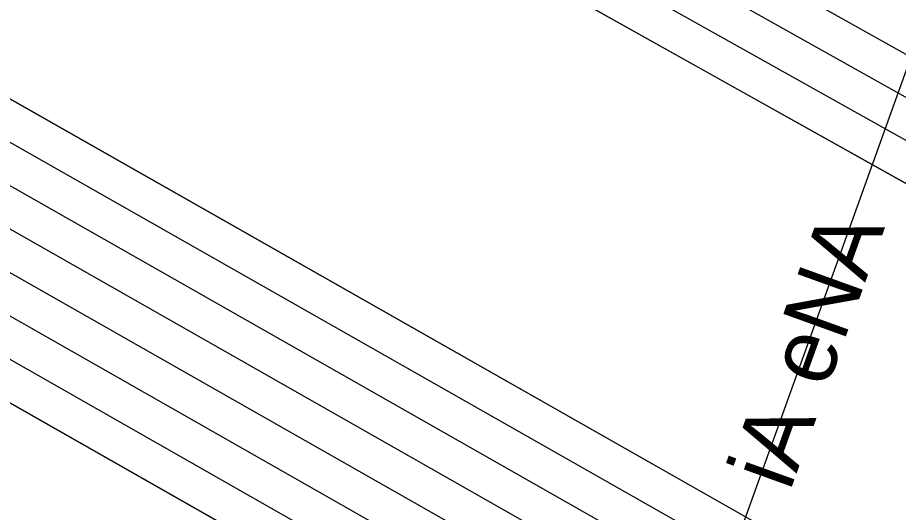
# Model space of a CAD drawing. Extents: x 6434771 to 6436222, y 5663454 to 5664782.
# Drawn here: x 6435448.41 to 6435460.35, y 5664063.16 to 5664069.86 of the extents above; entities that cross this region are included whole.
import ezdxf

# ---------------------------------------------------------------- set-up
doc = ezdxf.new("R2010")
doc.units = 0
for name, color, linetype in [('Warstwa 12', 7, 'Continuous'), ('Warstwa 13', 7, 'Continuous'), ('Warstwa 36', 7, 'Continuous'), ('Warstwa 9', 7, 'Continuous')]:
    doc.layers.add(name, color=color, linetype=linetype)

msp = doc.modelspace()

# ---------------------------------------------------------------- linework, layer by layer
at = {"layer": 'Warstwa 12'}
for points in [[(6435453.712, 5664051.833), (6435454.46, 5664052.811), (6435454.69, 5664053.12), (6435462.88, 5664075.87), (6435469.07, 5664073.4), (6435478.9, 5664091.36), (6435478.35, 5664095.7)], [(6435453.712, 5664051.833), (6435454.46, 5664052.811), (6435454.69, 5664053.12), (6435462.88, 5664075.87)]]:
    msp.add_lwpolyline(points, dxfattribs=at)
at = {"layer": 'Warstwa 36'}
for p, q in [((6435449.912, 5664075.274), (6435461.732, 5664068.642)), ((6435449.66, 5664074.826), (6435461.481, 5664068.201)), ((6435449.408, 5664074.378), (6435461.229, 5664067.76)), ((6435446.462, 5664069.216), (6435458.24, 5664062.533)), ((6435446.21, 5664068.772), (6435457.984, 5664062.089)), ((6435445.958, 5664068.328), (6435457.729, 5664061.646)), ((6435445.704, 5664067.883), (6435457.473, 5664061.201)), ((6435445.452, 5664067.439), (6435457.218, 5664060.757)), ((6435445.199, 5664066.995), (6435456.963, 5664060.313))]:
    msp.add_line(p, q, dxfattribs=at)
for points in [[(6435449.156, 5664073.93), (6435451.926, 5664078.857), (6435463.746, 5664072.174), (6435460.977, 5664067.318)], [(6435444.947, 5664066.551), (6435446.715, 5664069.66), (6435458.495, 5664062.977), (6435456.707, 5664059.869)]]:
    msp.add_lwpolyline(points, close=True, dxfattribs=at)
at = {"layer": 'Warstwa 9'}
for p, q in [((6435449.156, 5664073.93), (6435460.977, 5664067.318)), ((6435446.715, 5664069.66), (6435458.495, 5664062.977)), ((6435444.947, 5664066.551), (6435456.707, 5664059.869))]:
    msp.add_line(p, q, dxfattribs=at)

# ---------------------------------------------------------------- texts
at = {"layer": 'Warstwa 13'}
for s, p in [('eNA', (6435459.379, 5664064.818)), ('iA', (6435458.88, 5664063.43))]:
    msp.add_text(s, height=0.9, rotation=70.1988, dxfattribs=at).set_placement(p)

doc.saveas('drawing.dxf')
